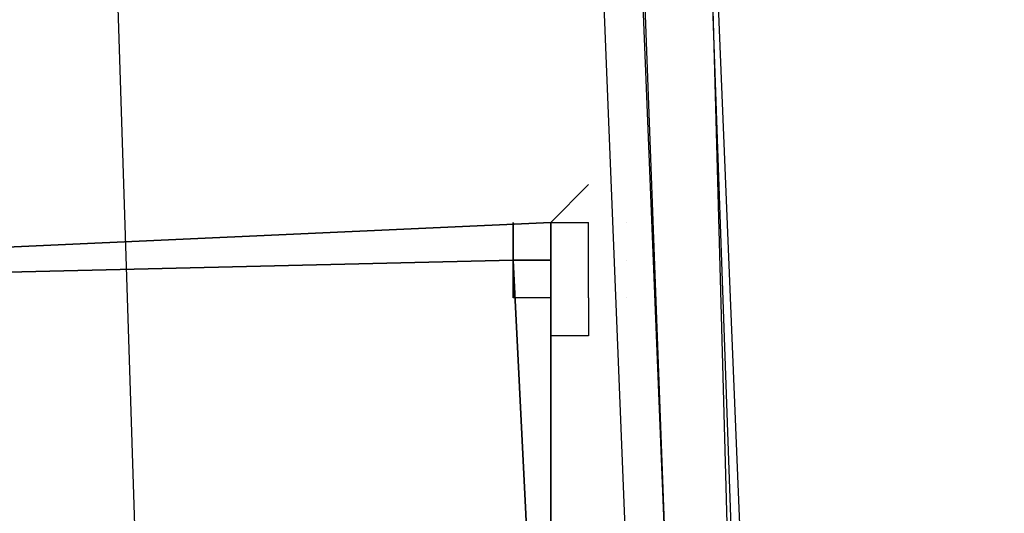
# Model space of a CAD drawing. Header units: feet. Extents: x -79 to 198, y -22 to 181.
# Tile 851 of 982: x 137.999 to 138.347, y 110.862 to 111.036. Entities that reach past the tile are written whole.
import ezdxf

# ---------------------------------------------------------------- set-up
doc = ezdxf.new("R2010")
doc.units = ezdxf.units.FT
doc.layers.add('A-AREA-UNIDAD', color=30, linetype='CONTINUOUS')
doc.layers.add('A-LINEA', color=7, linetype='CONTINUOUS')

msp = doc.modelspace()

# ---------------------------------------------------------------- linework, layer by layer
at = {"layer": 'A-AREA-UNIDAD'}
msp.add_lwpolyline([(119.36, 110.0089), (121.312, 109.5289), (121.92, 112.4089), (122.88, 112.4089), (135.808, 109.3333), (135.872, 108.1778), (135.552, 106.8444), (137.36, 106.4178), (137.408, 107.0933), (138.16, 107.0933), (137.888, 115.6089), (137.088, 126.2044), (136.16, 134.0622)], dxfattribs=at)
at = {"layer": 'A-LINEA'}
for p, q in [((138.2, 110.9511), (138.2, 110.9644)), ((138.2, 110.9511), (138.2, 110.9644)), ((138.2, 110.9511), (138.2, 110.9644)), ((138.2, 110.9511), (138.2, 110.9644)), ((138.2133, 110.9644), (138.2133, 110.9644)), ((138.2133, 110.9644), (138.2133, 110.9644)), ((138.2133, 110.9644), (138.2133, 110.9644)), ((138.2133, 110.9644), (138.2133, 110.9644)), ((138.2, 110.9378), (138.2, 110.9511)), ((138.2, 110.9378), (138.2, 110.9511)), ((138.2, 110.9378), (138.2, 110.9511)), ((138.2, 110.9378), (138.2, 110.9511)), ((138.2133, 110.9511), (138.2133, 110.9511)), ((138.2133, 110.9511), (138.2133, 110.9511)), ((138.2133, 110.9511), (138.2133, 110.9511)), ((138.2133, 110.9511), (138.2133, 110.9511)), ((138.2133, 110.9378), (138.2133, 110.9378)), ((138.2133, 110.9378), (138.2133, 110.9378)), ((138.2133, 110.9378), (138.2133, 110.9378)), ((138.2133, 110.9378), (138.2133, 110.9378))]:
    msp.add_line(p, q, dxfattribs=at)
for points in [[(138.3067, 108.7111), (138.2133, 112.1778), (138.0667, 115.6578), (137.8533, 119.1244), (137.6, 122.5911), (137.28, 126.0578), (136.9067, 129.5244), (136.48, 132.9778), (136, 136.4178), (135.4667, 139.8578), (134.88, 143.2844)], [(138.3067, 108.7111), (138.2133, 112.1778), (138.0667, 115.6578), (137.8533, 119.1244), (137.6, 122.5911), (137.28, 126.0578), (136.9067, 129.5244), (136.48, 132.9778), (136, 136.4178), (135.4667, 139.8578), (134.88, 143.2844)], [(138.3467, 106.2578), (138.2933, 109.6444), (138.1733, 113.0311), (138.0267, 116.4044), (137.8133, 119.7778), (137.5467, 123.1511), (137.2267, 126.5244), (136.8667, 129.8844), (136.4533, 133.2444), (135.9733, 136.5911), (135.4533, 139.9378), (134.88, 143.2711)], [(138.3467, 106.2578), (138.2933, 109.6444), (138.1733, 113.0311), (138.0267, 116.4044), (137.8133, 119.7778), (137.5467, 123.1511), (137.2267, 126.5244), (136.8667, 129.8844), (136.4533, 133.2444), (135.9733, 136.5911), (135.4533, 139.9378), (134.88, 143.2711)], [(138.2267, 110.8444), (138.2267, 110.8578), (138.0667, 114.7911), (138.0533, 114.7911), (138.2133, 110.8444), (138.2267, 110.8444)], [(138.2267, 110.8444), (138.2267, 110.8578), (138.0667, 114.7911), (138.0533, 114.7911), (138.2133, 110.8444), (138.2267, 110.8444)], [(138.2533, 110.8578), (138.0933, 114.7911), (138.08, 114.7911), (138.2267, 110.8578), (138.24, 110.8444), (138.2533, 110.8444), (138.2533, 110.8578)], [(138.2533, 110.8578), (138.0933, 114.7911), (138.08, 114.7911), (138.2267, 110.8578), (138.24, 110.8444), (138.2533, 110.8444), (138.2533, 110.8578)], [(138.2, 110.9244), (138.1867, 110.9244), (138.1867, 110.9244), (138.1867, 110.9511), (138.1867, 110.9511), (138.1733, 110.9511), (138.1733, 110.9378), (138.1733, 110.9378), (138.1733, 110.9511), (138.1733, 110.9511), (138.1733, 110.9644), (138.1733, 110.9644), (138.1733, 110.9511), (138.1867, 110.9511), (138.1867, 110.9511), (138.1867, 110.9644), (138.1867, 110.9644), (138.2, 110.9778), (138.2, 110.9778)], [(138.2, 110.9244), (138.1867, 110.9244), (138.1867, 110.9244), (138.1867, 110.9511), (138.1867, 110.9511), (138.1733, 110.9511), (138.1733, 110.9378), (138.1733, 110.9378), (138.1733, 110.9511), (138.1733, 110.9511), (138.1733, 110.9644), (138.1733, 110.9644), (138.1733, 110.9511), (138.1867, 110.9511), (138.1867, 110.9511), (138.1867, 110.9644), (138.1867, 110.9644), (138.2, 110.9778), (138.2, 110.9778)], [(137.6133, 110.6578), (137.6, 110.9378), (138.1867, 110.9644), (138.1867, 110.6711), (137.6133, 110.6578)], [(137.6, 110.9378), (137.6133, 110.6578), (138.1867, 110.6711), (138.1867, 110.9644), (137.6, 110.9378)], [(137.6133, 110.6578), (137.6, 110.9378), (138.1867, 110.9644), (138.1867, 110.6711), (137.6133, 110.6578)], [(137.6, 110.9378), (137.6133, 110.6578), (138.1867, 110.6711), (138.1867, 110.9644), (137.6, 110.9378)], [(138.2, 110.9378), (138.2, 110.9244), (138.2, 110.9244), (138.1867, 110.9244), (138.1867, 110.9244), (138.1867, 110.9378), (138.1867, 110.9378), (138.1733, 110.9378), (138.1733, 110.9378), (138.1733, 110.9378), (138.1733, 110.9511), (138.1733, 110.9511), (138.1733, 110.9511), (138.1733, 110.9511), (138.1733, 110.9511), (138.1867, 110.9511), (138.1867, 110.9511), (138.1867, 110.9644), (138.1867, 110.9644), (138.2, 110.9644), (138.2, 110.9644)], [(138.2, 110.9378), (138.2, 110.9244), (138.2, 110.9244), (138.1867, 110.9244), (138.1867, 110.9244), (138.1867, 110.9378), (138.1867, 110.9378), (138.1733, 110.9378), (138.1733, 110.9378), (138.1733, 110.9378), (138.1733, 110.9511), (138.1733, 110.9511), (138.1733, 110.9511), (138.1733, 110.9511), (138.1733, 110.9511), (138.1867, 110.9511), (138.1867, 110.9511), (138.1867, 110.9644), (138.1867, 110.9644), (138.2, 110.9644), (138.2, 110.9644)], [(137.6267, 110.6578), (137.6133, 110.9378), (138.1733, 110.9511), (138.1867, 110.6844), (137.6267, 110.6578)], [(137.6133, 110.9378), (137.6267, 110.6578), (138.1867, 110.6844), (138.1733, 110.9511), (137.6133, 110.9378)], [(137.6267, 110.6578), (137.6133, 110.9378), (138.1733, 110.9511), (138.1867, 110.6844), (137.6267, 110.6578)], [(137.6133, 110.9378), (137.6267, 110.6578), (138.1867, 110.6844), (138.1733, 110.9511), (137.6133, 110.9378)], [(138.2, 110.9378), (138.2, 110.9378), (138.2, 110.9378)], [(138.2, 110.9378), (138.2, 110.9378), (138.2, 110.9378)]]:
    msp.add_lwpolyline(points, dxfattribs=at)
msp.add_lwpolyline([(138.1867, 110.9511), (138.1733, 110.9511), (138.1733, 110.9511), (138.1867, 110.9511)], close=True, dxfattribs=at)
msp.add_lwpolyline([(138.1867, 110.9511), (138.1733, 110.9511), (138.1733, 110.9511), (138.1867, 110.9511)], close=True, dxfattribs=at)
msp.add_lwpolyline([(138.1867, 110.9511), (138.1733, 110.9511), (138.1733, 110.9511), (138.1867, 110.9511)], close=True, dxfattribs=at)
msp.add_lwpolyline([(138.1867, 110.9511), (138.1733, 110.9511), (138.1733, 110.9511), (138.1867, 110.9511)], close=True, dxfattribs=at)

doc.saveas('drawing.dxf')
